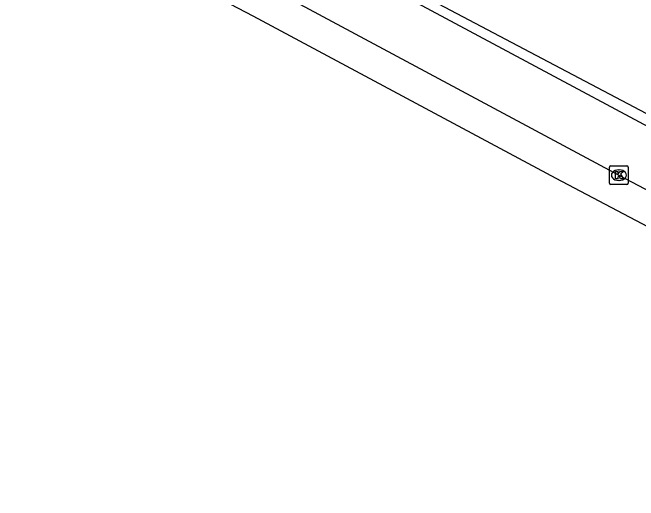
# Model space of a CAD drawing. Extents: x 163686 to 164493, y 382719 to 383870.
# Drawn here: x 163739.01 to 163772.45, y 383795.7 to 383821.76 of the extents above; entities that cross this region are included whole.
import ezdxf

# ---------------------------------------------------------------- set-up
doc = ezdxf.new("R2010")
doc.units = 0
for name, color, linetype in [('IMGEO_Kolk', 7, 'Continuous'), ('IMGEO_Rijbaan_lokaal_gesloten', 7, 'Continuous'), ('IMGEO_Rijbaan_lokaal_open', 7, 'Continuous')]:
    doc.layers.add(name, color=color, linetype=linetype)

msp = doc.modelspace()

# ---------------------------------------------------------------- linework, layer by layer
at = {"layer": 'IMGEO_Kolk'}
for p, q in [((163770.982, 383813.573), (163771.834, 383813.573)), ((163770.907, 383812.647), (163770.907, 383813.499)), ((163771.395, 383813.353), (163771.42, 383813.353)), ((163771.908, 383813.499), (163771.908, 383812.647)), ((163771.834, 383812.573), (163770.982, 383812.573)), ((163771.418, 383812.793), (163771.393, 383812.793))]:
    msp.add_line(p, q, dxfattribs=at)
for points in [[(163770.982, 383813.573), (163771.834, 383813.573)], [(163770.907, 383812.647), (163770.907, 383813.499)], [(163771.228, 383813.273), (163771.351, 383813.273), (163771.351, 383813.122), (163771.481, 383813.273), (163771.645, 383813.273), (163771.499, 383813.122), (163771.652, 383812.873), (163771.5, 383812.873), (163771.415, 383813.037), (163771.351, 383812.97), (163771.351, 383812.873), (163771.228, 383812.873), (163771.228, 383813.273)], [(163771.908, 383813.499), (163771.908, 383812.647)], [(163771.834, 383812.573), (163770.982, 383812.573)]]:
    msp.add_lwpolyline(points, dxfattribs=at)
for centre, start, end in [((163770.984, 383813.497), 91.552, 178.448), ((163770.984, 383813.497), 91.552, 178.448), ((163771.832, 383813.497), 1.552, 88.448), ((163771.832, 383813.497), 1.552, 88.448), ((163770.984, 383812.649), 181.552, 268.448), ((163770.984, 383812.649), 181.552, 268.448), ((163771.832, 383812.649), 271.552, 358.448), ((163771.832, 383812.649), 271.552, 358.448)]:
    msp.add_arc(centre, 0.0765, start, end, dxfattribs=at)
for centre, major_axis, ratio, start_param, end_param in [((163771.394, 383813.073), (-0.387, 0.002), 0.722429, 4.712389, 7.853982), ((163771.419, 383813.073), (-0.39, 0.002), 0.717154, 1.570796, 4.712389)]:
    msp.add_ellipse(centre, major_axis=major_axis, ratio=ratio, start_param=start_param, end_param=end_param, dxfattribs=at)
at = {"layer": 'IMGEO_Rijbaan_lokaal_gesloten'}
for points in [[(163788.248, 383803.323), (163782.486, 383805.294), (163768.053, 383812.886), (163751.861, 383821.563), (163739.006, 383828.29)], [(163752.624, 383823.14), (163771.408, 383813.073), (163783.091, 383806.937), (163788.532, 383804.934), (163789.291, 383804.631), (163792.21, 383802.806), (163792.838, 383802.278), (163796.219, 383798.623), (163796.819, 383798.076), (163800.01, 383795.701)]]:
    msp.add_lwpolyline(points, dxfattribs=at)
at = {"layer": 'IMGEO_Rijbaan_lokaal_open'}
for points in [[(163802.152, 383798.477), (163802.118, 383798.505), (163797.456, 383801.936), (163786.416, 383809.09), (163781.371, 383811.875), (163754.257, 383826.183)], [(163754.058, 383825.802), (163786.143, 383808.617), (163797.199, 383801.514), (163801.841, 383798.103)]]:
    msp.add_lwpolyline(points, dxfattribs=at)

doc.saveas('drawing.dxf')
